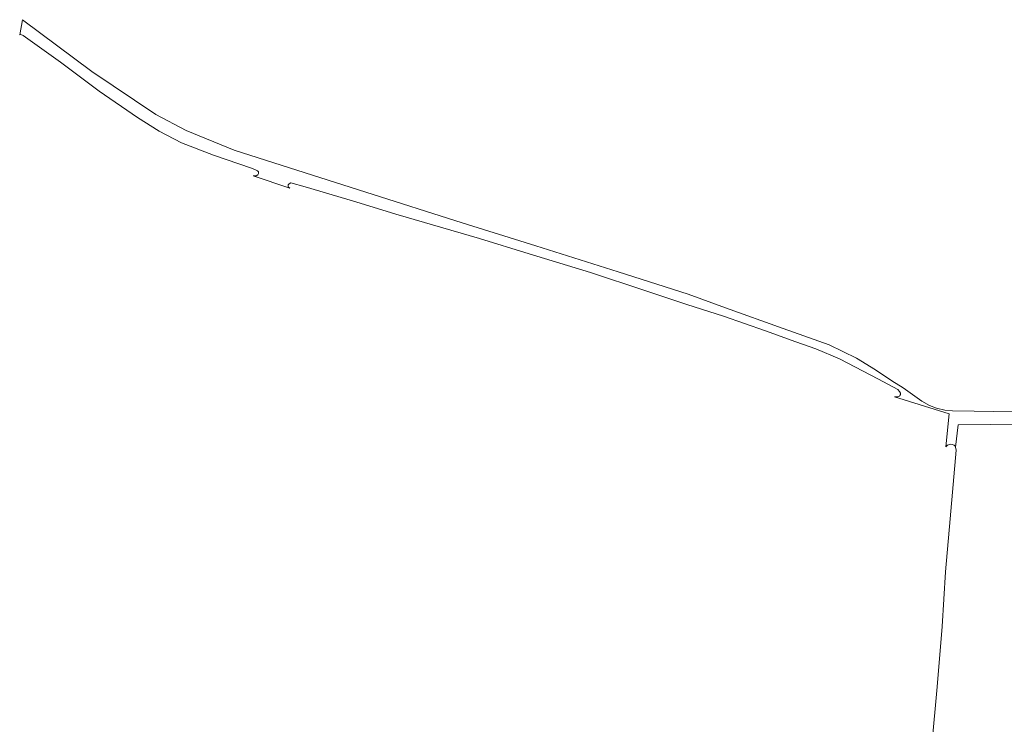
# Model space of a CAD drawing. Header units: metres. Extents: x 152610 to 160096, y 456114 to 462495.
# Tile 654 of 656: x 157133 to 157369, y 462196 to 462365. Entities that reach past the tile are written whole.
import ezdxf

# ---------------------------------------------------------------- set-up
doc = ezdxf.new("R2010")
doc.units = ezdxf.units.M
doc.header["$LTSCALE"] = 0.5
doc.layers.add('B-PV-GR-BOUWLAND-GV', color=251, linetype='CONTINUOUS', lineweight=13)
doc.layers.add('B-PV-OG-TERREIN_BEGROEID-GV', color=251, linetype='CONTINUOUS', lineweight=18)

msp = doc.modelspace()

# ---------------------------------------------------------------- linework, layer by layer
at = {"layer": 'B-PV-GR-BOUWLAND-GV', "flags": 128}
msp.add_lwpolyline([(157384.649, 462268.373), (157365.841, 462268.182), (157358.007, 462268.102), (157357.407, 462262.717), (157357.511, 462262.046), (157356.082, 462245.551), (157354.966, 462232.796), (157354.166, 462219.676), (157352.964, 462205.152), (157351.699, 462191.177), (157351.063, 462181.735), (157349.81, 462170.971), (157349.484, 462167.515), (157349.475, 462166.896), (157349.508, 462166.184), (157349.529, 462165.676), (157349.53, 462165.256), (157372.722, 462159.778)], dxfattribs=at)
at = {"layer": 'B-PV-OG-TERREIN_BEGROEID-GV', "flags": 128}
msp.add_lwpolyline([(157395.467, 462271.584), (157366.412, 462271.267), (157361.869, 462271.403), (157356.672, 462271.492), (157354.801, 462271.601), (157352.788, 462272.071), (157351.173, 462272.709), (157349.291, 462273.772), (157344.782, 462276.967), (157342.065, 462278.66), (157338.146, 462281.329), (157333.635, 462284.147), (157327.042, 462287.327), (157315.972, 462291.236), (157302.146, 462296.192), (157293.223, 462299.515), (157276.388, 462304.81), (157256.593, 462311.068), (157238.937, 462316.594), (157215.739, 462323.993), (157197.427, 462329.864), (157184.151, 462334.083), (157172.625, 462338.778), (157165.365, 462342.669), (157149.999, 462352.965), (157133.339, 462365.418), (157132.65, 462361.793), (157132.919, 462361.839), (157133.489, 462361.638), (157142.447, 462355.239), (157151.742, 462348.231), (157160.904, 462341.934), (157166.115, 462338.676), (157171.528, 462335.814), (157179.207, 462332.846), (157188.35, 462329.72), (157189.276, 462329.366), (157189.795, 462329.093), (157189.968, 462328.86), (157189.969, 462328.504), (157189.962, 462328.486), (157189.818, 462328.118), (157189.432, 462327.913), (157188.741, 462327.912), (157197.508, 462324.957), (157197.162, 462325.23), (157197.131, 462325.393), (157197.13, 462325.689), (157197.13, 462325.708), (157197.332, 462326.003), (157197.789, 462326.248), (157201.226, 462325.282), (157213.358, 462321.655), (157222.978, 462318.661), (157243.082, 462312.86), (157255.031, 462309.172), (157269.746, 462304.657), (157282.764, 462300.402), (157292.883, 462296.994), (157301.639, 462294.201), (157311.738, 462290.661), (157319.021, 462288.048), (157323.811, 462286.353), (157329.558, 462283.959), (157338.858, 462279.075), (157343.559, 462276.557), (157343.957, 462276.091), (157344.141, 462275.736), (157344.203, 462275.35), (157344.03, 462275.118), (157343.929, 462274.983), (157343.452, 462274.789), (157342.733, 462274.85), (157355.876, 462270.727), (157355.07, 462262.812), (157355.496, 462263.22), (157356.146, 462263.425), (157356.562, 462263.395), (157357.039, 462263.238), (157357.081, 462263.224), (157357.295, 462262.981), (157357.407, 462262.717), (157358.007, 462268.102), (157365.841, 462268.182), (157384.649, 462268.373)], dxfattribs=at)

doc.saveas('drawing.dxf')
